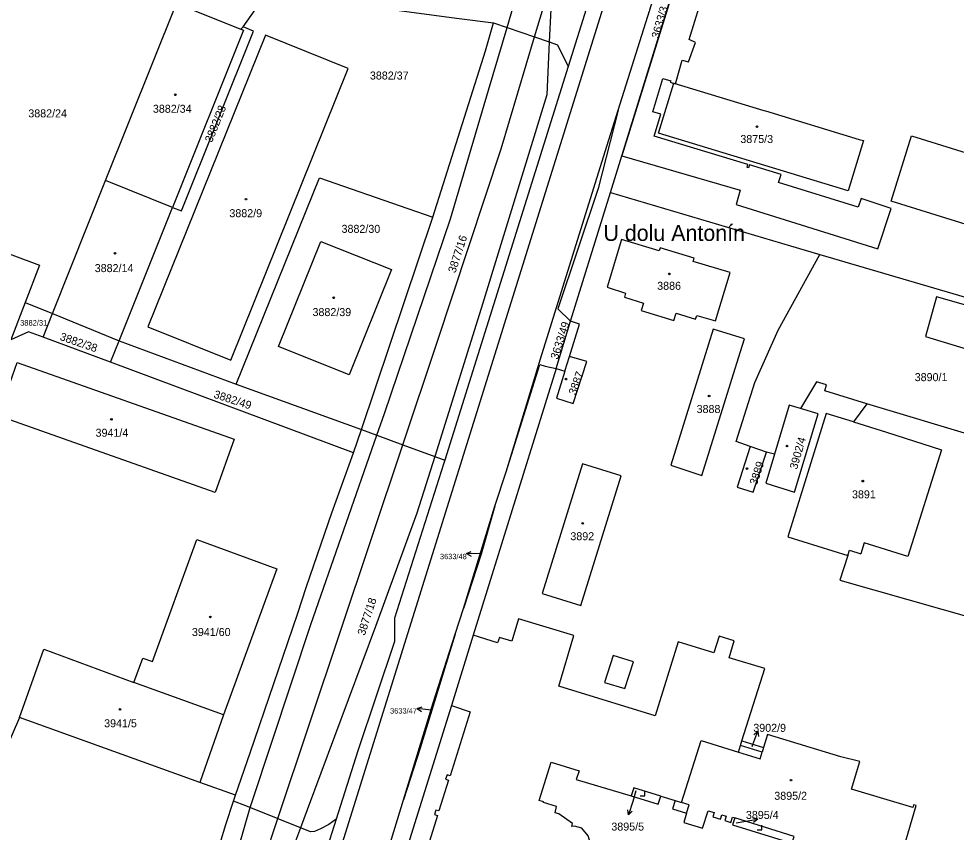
# Model space of a CAD drawing. Extents: x -869103 to -863415, y -1015889 to -1012477.
# Drawn here: x -867678.3 to -867479.1, y -1015226.4 to -1015053.5 of the extents above; entities that cross this region are included whole.
import ezdxf

# ---------------------------------------------------------------- set-up
doc = ezdxf.new("R2010")
doc.units = 0
for name, color, linetype in [('Hranice parcel', 7, 'Continuous'), ('Parcelní čísla', 7, 'Continuous'), ('Pop  PČ popisy', 7, 'Continuous'), ('Poz předměty', 7, 'Continuous'), ('Vnitřní kresba', 7, 'Continuous'), ('Věcná břemena k části', 7, 'Continuous'), ('Značky budov', 7, 'Continuous'), ('Značky kultur', 7, 'Continuous')]:
    doc.layers.add(name, color=color, linetype=linetype)

msp = doc.modelspace()

# ---------------------------------------------------------------- linework, layer by layer
at = {"layer": 'Hranice parcel'}
for p, q in [((-867552.6, -1015090.37), (-867517.54, -1014977.36)), ((-867556.36, -1015046.91), (-867561.59, -1015063.63)), ((-867630.62, -1015055.19), (-867626.36, -1015049.08)), ((-867631.07, -1015055.69), (-867630.62, -1015055.19)), ((-867563.86, -1015058.99), (-867561.59, -1015063.63)), ((-867561.59, -1015063.63), (-867587.78, -1015147.29)), ((-867671.12, -1015116.16), (-867659.83, -1015087.85)), ((-867645.59, -1015093.58), (-867659.83, -1015087.85)), ((-867561.03, -1015117.76), (-867552.6, -1015090.37)), ((-867552.6, -1015090.37), (-867514.35, -1015101.77)), ((-867656.94, -1015121.92), (-867645.59, -1015093.58)), ((-867605.5, -1015140.81), (-867590.29, -1015095.67)), ((-867514.35, -1015101.77), (-867508.13, -1015103.59)), ((-867516.96, -1015119.67), (-867508.13, -1015103.59)), ((-867508.13, -1015103.59), (-867449.91, -1015120.67)), ((-867676.93, -1015113.8), (-867679.95, -1015121.71)), ((-867676.93, -1015113.8), (-867671.12, -1015116.16)), ((-867563.76, -1015115.14), (-867561.03, -1015117.76)), ((-867673.06, -1015121.17), (-867671.12, -1015116.16)), ((-867671.12, -1015116.16), (-867656.94, -1015121.92)), ((-867564.11, -1015127.79), (-867561.03, -1015117.76)), ((-867658.78, -1015126.5), (-867673.06, -1015121.17)), ((-867521.87, -1015130.79), (-867516.96, -1015119.67)), ((-867658.78, -1015126.5), (-867656.94, -1015121.92)), ((-867656.94, -1015121.92), (-867632.07, -1015131.16)), ((-867607.17, -1015145.77), (-867658.78, -1015126.5)), ((-867632.07, -1015131.16), (-867605.5, -1015140.81)), ((-867508.83, -1015130.68), (-867512.21, -1015136.35)), ((-867464.22, -1015145.54), (-867498.09, -1015135.3)), ((-867607.17, -1015145.77), (-867605.5, -1015140.81)), ((-867519.44, -1015145.61), (-867522.9, -1015144.44)), ((-867517.73, -1015146.01), (-867519.44, -1015145.61)), ((-867577.12, -1015157.11), (-867574.7, -1015149.78)), ((-867583.79, -1015178.82), (-867577.12, -1015157.11)), ((-867585.57, -1015184.33), (-867583.79, -1015178.82)), ((-867581.71, -1015184.54), (-867586.33, -1015199.46)), ((-867524.64, -1015206.98), (-867519.81, -1015191.62)), ((-867634.75, -1015201.43), (-867653.8, -1015194.58)), ((-867639.82, -1015215.81), (-867678.14, -1015202.02)), ((-867634.75, -1015201.43), (-867639.82, -1015215.81)), ((-867524.95, -1015207.95), (-867524.64, -1015206.98)), ((-867524.64, -1015206.98), (-867520.05, -1015208.38)), ((-867519.21, -1015205.64), (-867520.05, -1015208.38)), ((-867632.21, -1015218.53), (-867639.82, -1015215.81)), ((-867632.64, -1015219.8), (-867632.21, -1015218.53)), ((-867536.41, -1015222.36), (-867535.87, -1015220.6)), ((-867610.85, -1015223.67), (-867616.12, -1015240.21))]:
    msp.add_line(p, q, dxfattribs=at)
for points in [[(-867550.91, -1015072.87), (-867544.23, -1015051.57), (-867533.49, -1015017.17), (-867525.83, -1014992.65), (-867519.93, -1014973.8)], [(-867659.83, -1015087.85), (-867644.78, -1015050.2), (-867631.07, -1015055.69)], [(-867610.76, -1015049.94), (-867584.72, -1015053.4), (-867577.41, -1015054.33)], [(-867645.59, -1015093.58), (-867643.73, -1015094.32), (-867628.41, -1015056.07), (-867630.62, -1015055.19)], [(-867590.29, -1015095.67), (-867579.14, -1015060.27), (-867578.57, -1015058.31), (-867577.41, -1015054.33)], [(-867577.41, -1015054.33), (-867574.53, -1015055.32), (-867568.7, -1015057.33), (-867565.58, -1015058.4), (-867563.86, -1015058.99)], [(-867633.24, -1015126.03), (-867608.31, -1015064.01), (-867625.88, -1015056.94), (-867650.84, -1015118.96), (-867633.24, -1015126.03)], [(-867631.07, -1015055.69), (-867630.51, -1015055.91), (-867645.59, -1015093.58)], [(-867539.12, -1015067.17), (-867519.99, -1015072.97), (-867519.65, -1015073.07), (-867499.73, -1015079.11), (-867498.84, -1015079.37), (-867502.07, -1015090.02), (-867542.35, -1015077.81), (-867539.12, -1015067.17)], [(-867574.7, -1015149.78), (-867567.47, -1015125.78), (-867553.68, -1015081.7), (-867550.91, -1015072.87)], [(-867550.91, -1015072.87), (-867555.2, -1015089.55), (-867563.76, -1015115.14)], [(-867492.97, -1015092.25), (-867488.6, -1015078.34), (-867453.75, -1015089.22), (-867458.13, -1015103.12), (-867492.97, -1015092.25)], [(-867729.33, -1015085.14), (-867673.9, -1015105.87), (-867676.93, -1015113.8)], [(-867632.07, -1015131.16), (-867614.42, -1015087.26), (-867595.63, -1015093.81), (-867590.29, -1015095.67)], [(-867623.09, -1015123.16), (-867614.09, -1015100.81), (-867599.12, -1015106.8), (-867608.12, -1015129.16), (-867623.09, -1015123.16)], [(-867553.29, -1015110.54), (-867549.35, -1015111.8), (-867549.61, -1015112.64), (-867545.55, -1015113.9), (-867546.04, -1015115.47), (-867539.09, -1015117.63), (-867538.61, -1015116.07), (-867534.48, -1015117.35), (-867534.22, -1015116.52), (-867530.25, -1015117.72), (-867527.11, -1015107.44), (-867534.97, -1015105.04), (-867534.76, -1015104.36), (-867542.03, -1015102.15), (-867542.24, -1015102.83), (-867550.24, -1015100.41), (-867553.29, -1015110.54)], [(-867458.25, -1015129.32), (-867455.73, -1015120.47), (-867483.28, -1015112.62), (-867485.66, -1015121.04), (-867472.82, -1015124.92), (-867472.92, -1015125.25), (-867467.96, -1015126.75), (-867467.86, -1015126.42), (-867458.25, -1015129.32)], [(-867564.11, -1015127.79), (-867562.25, -1015128.38), (-867564.06, -1015134.12), (-867560.47, -1015135.28), (-867557.56, -1015126.34), (-867561.28, -1015125.29), (-867559.14, -1015118.41), (-867561.03, -1015117.76)], [(-867673.06, -1015121.17), (-867676.21, -1015120.01), (-867679.95, -1015121.71)], [(-867525.37, -1015125.55), (-867524.12, -1015121.51), (-867530.78, -1015119.46), (-867539.74, -1015148.38)], [(-867636.54, -1015154.17), (-867682.66, -1015137.9), (-867678.65, -1015126.53), (-867632.51, -1015142.84), (-867636.54, -1015154.17)], [(-867574.7, -1015149.78), (-867567.55, -1015126.96), (-867566.48, -1015127.36), (-867564.11, -1015127.79)], [(-867539.74, -1015148.38), (-867533.14, -1015150.57), (-867525.37, -1015125.55)], [(-867564.11, -1015127.79), (-867573.47, -1015157.85), (-867581.71, -1015184.54)], [(-867522.9, -1015144.44), (-867525.88, -1015143.32), (-867521.87, -1015130.79)], [(-867498.09, -1015135.3), (-867507.05, -1015132.54), (-867506.66, -1015131.28), (-867508.83, -1015130.68)], [(-867498.09, -1015135.3), (-867500.94, -1015139.19), (-867506.76, -1015137.39)], [(-867517.73, -1015146.01), (-867519.6, -1015152.23), (-867513.48, -1015154.09), (-867508.48, -1015137.47), (-867512.21, -1015136.35)], [(-867512.21, -1015136.35), (-867514.6, -1015135.63), (-867517.73, -1015146.01)], [(-867506.76, -1015137.39), (-867514.88, -1015163.63), (-867502.14, -1015167.57), (-867503.87, -1015172.8), (-867474.92, -1015181.07), (-867467.88, -1015183.19)], [(-867605.5, -1015140.81), (-867602.18, -1015142.02), (-867596.66, -1015144.04), (-867589.92, -1015146.51), (-867587.78, -1015147.29)], [(-867522.9, -1015144.44), (-867525.68, -1015153.08), (-867522.27, -1015154.12), (-867519.44, -1015145.61)], [(-867632.21, -1015218.53), (-867629.15, -1015209.53), (-867619.08, -1015180.05), (-867617.18, -1015174.2), (-867611.74, -1015158.53), (-867607.17, -1015145.77)], [(-867587.78, -1015147.29), (-867588.06, -1015148.19), (-867598.44, -1015180.94), (-867598.42, -1015185.84), (-867606.22, -1015209.14), (-867610.85, -1015223.67)], [(-867550.3, -1015150.67), (-867558.54, -1015148.11), (-867567.1, -1015175.66), (-867558.87, -1015178.2), (-867550.3, -1015150.67)], [(-867577.12, -1015157.11), (-867580.03, -1015167.3), (-867583.79, -1015178.82)], [(-867653.8, -1015194.58), (-867651.9, -1015189.41), (-867649.85, -1015190.13), (-867640.44, -1015164.17), (-867623.47, -1015170.41), (-867634.75, -1015201.43)], [(-867519.81, -1015191.62), (-867527.34, -1015189.31), (-867526.28, -1015185.71), (-867529.49, -1015184.7), (-867530.6, -1015188.3), (-867538.22, -1015185.97), (-867543.07, -1015201.7), (-867563.56, -1015195.38), (-867560.39, -1015184.6), (-867572.11, -1015181.04), (-867573.54, -1015185.8), (-867576.17, -1015184.99), (-867576.6, -1015186.12), (-867581.71, -1015184.54)], [(-867585.57, -1015184.33), (-867592.98, -1015208.53), (-867596.51, -1015219.5)], [(-867596.51, -1015219.5), (-867590.26, -1015198.88), (-867585.57, -1015184.33)], [(-867678.14, -1015202.02), (-867672.94, -1015187.5), (-867653.8, -1015194.58)], [(-867586.33, -1015199.46), (-867606.7, -1015264.56), (-867607.72, -1015267.84), (-867607.93, -1015268.54), (-867617.65, -1015300.58), (-867618.24, -1015302.47), (-867619.51, -1015306.55), (-867624.21, -1015321.7)], [(-867586.33, -1015199.46), (-867582.4, -1015200.79), (-867586.66, -1015214.4), (-867587.3, -1015214.2), (-867587.6, -1015215.15), (-867586.96, -1015215.35), (-867589.01, -1015221.9), (-867589.65, -1015221.7), (-867589.95, -1015222.66), (-867589.31, -1015222.86), (-867591.37, -1015229.43)], [(-867678.14, -1015202.02), (-867687.98, -1015224.73), (-867695.77, -1015228.25), (-867706.19, -1015224.9), (-867715.01, -1015248.06)], [(-867535.87, -1015220.6), (-867537.45, -1015220.11), (-867533.3, -1015206.91), (-867525.4, -1015209.39), (-867524.95, -1015207.95)], [(-867514.02, -1015228.73), (-867515.84, -1015234.6), (-867507.37, -1015237.23), (-867505.1, -1015229.93), (-867491.53, -1015234.09), (-867487.64, -1015220.75), (-867488.17, -1015220.59), (-867488.34, -1015221.17), (-867501.4, -1015217.29), (-867499.57, -1015211.39), (-867503.6, -1015210.42), (-867519.21, -1015205.64)], [(-867520.05, -1015208.38), (-867520.35, -1015209.36), (-867524.95, -1015207.95)], [(-867560.66, -1015224.58), (-867563.57, -1015222.49), (-867564.32, -1015222.3), (-867564.05, -1015220.95), (-867566.83, -1015220.09), (-867566.79, -1015219.98), (-867567.71, -1015219.7), (-867565.15, -1015211.49), (-867559.24, -1015213.33), (-867559.84, -1015215.23), (-867548.16, -1015218.67)], [(-867541.9, -1015218.73), (-867547.63, -1015216.95), (-867548.16, -1015218.67)], [(-867548.16, -1015218.67), (-867542.44, -1015220.44), (-867541.9, -1015218.73)], [(-867541.9, -1015218.73), (-867538.84, -1015219.68), (-867539.38, -1015221.44), (-867536.41, -1015222.36)], [(-867637.29, -1015352.26), (-867629.1, -1015325.31), (-867627.6, -1015320.62), (-867622.92, -1015305.57), (-867621.47, -1015300.76), (-867616.41, -1015284.08), (-867611.21, -1015267.53), (-867610.01, -1015263.67), (-867603.2, -1015241.34), (-867596.51, -1015219.5)], [(-867635.46, -1015228.74), (-867634.3, -1015224.76), (-867632.64, -1015219.8)], [(-867610.85, -1015223.67), (-867612.37, -1015224.75), (-867614.15, -1015225.7), (-867615.44, -1015226.24), (-867616.31, -1015226.3), (-867630.02, -1015220.8), (-867632.64, -1015219.8)], [(-867536.41, -1015222.36), (-867537.02, -1015224.32), (-867533, -1015225.57)], [(-867533, -1015225.57), (-867531.84, -1015221.84), (-867530.53, -1015222.24), (-867530.81, -1015223.13), (-867529.21, -1015223.63), (-867528.94, -1015222.74), (-867527.99, -1015223.03), (-867528.26, -1015223.92), (-867526.97, -1015224.32), (-867526.64, -1015223.24), (-867526.17, -1015223.39)], [(-867560.24, -1015225.15), (-867560.77, -1015225.22), (-867560.66, -1015224.58)], [(-867526.17, -1015223.39), (-867526.62, -1015224.82), (-867514.02, -1015228.73)], [(-867514.02, -1015228.73), (-867513.57, -1015227.3), (-867526.17, -1015223.39)], [(-867564, -1015229.05), (-867563.63, -1015230.09), (-867563.14, -1015230.86), (-867562, -1015231.75), (-867560.94, -1015232.07), (-867560.08, -1015232.13), (-867559.53, -1015232.33), (-867557.15, -1015230.43), (-867557.31, -1015230.17), (-867557.03, -1015229.16), (-867557.01, -1015228.12), (-867557.31, -1015227.15), (-867558.69, -1015225.56), (-867560.24, -1015225.15)]]:
    msp.add_lwpolyline(points, dxfattribs=at)
at = {"layer": 'Pop  PČ popisy'}
for p, q in [((-867583.18, -1015167.19), (-867582.17, -1015166.7)), ((-867580.18, -1015167.24), (-867583.18, -1015167.19)), ((-867583.18, -1015167.19), (-867582.19, -1015167.71)), ((-867580.18, -1015167.24), (-867580.14, -1015167.24)), ((-867593.67, -1015200.11), (-867592.61, -1015199.74)), ((-867590.69, -1015200.48), (-867593.67, -1015200.11)), ((-867593.67, -1015200.11), (-867592.74, -1015200.73)), ((-867522.31, -1015207.76), (-867521.28, -1015204.94)), ((-867521.28, -1015204.94), (-867522.1, -1015205.71)), ((-867521.28, -1015204.94), (-867521.16, -1015206.05)), ((-867522.48, -1015208.21), (-867522.31, -1015207.76)), ((-867547.16, -1015217.6), (-867547.84, -1015219.87)), ((-867547.84, -1015219.87), (-867548.72, -1015222.74)), ((-867548.72, -1015222.74), (-867548.9, -1015221.64)), ((-867548.72, -1015222.74), (-867547.95, -1015221.93)), ((-867525.86, -1015224.45), (-867524.22, -1015224.17)), ((-867524.22, -1015224.17), (-867521.27, -1015223.65)), ((-867521.27, -1015223.65), (-867522.34, -1015223.33)), ((-867521.27, -1015223.65), (-867522.16, -1015224.32))]:
    msp.add_line(p, q, dxfattribs=at)
at = {"layer": 'Poz předměty'}
for p, q in [((-867568.7, -1015057.33), (-867566.82, -1015051.01)), ((-867565.27, -1015051.4), (-867565.58, -1015058.4)), ((-867575.77, -1015081.1), (-867568.7, -1015057.33)), ((-867565.58, -1015058.4), (-867566.09, -1015069.67)), ((-867586.55, -1015095.99), (-867578.51, -1015068.65)), ((-867566.09, -1015069.67), (-867580.07, -1015115.07)), ((-867589.44, -1015122.43), (-867575.77, -1015081.1)), ((-867600.56, -1015137.36), (-867586.55, -1015095.99)), ((-867580.07, -1015115.07), (-867589.92, -1015146.51)), ((-867596.66, -1015144.04), (-867589.44, -1015122.43)), ((-867602.18, -1015142.02), (-867600.56, -1015137.36)), ((-867616.21, -1015182.27), (-867602.18, -1015142.02)), ((-867589.92, -1015146.51), (-867593.71, -1015158.6)), ((-867593.71, -1015158.6), (-867602.51, -1015182.68)), ((-867628.72, -1015219.89), (-867616.21, -1015182.27)), ((-867602.51, -1015182.68), (-867617.01, -1015221.68))]:
    msp.add_line(p, q, dxfattribs=at)
for points in [[(-867578.51, -1015068.65), (-867574.53, -1015055.32), (-867572.79, -1015049.49), (-867567.29, -1015031.08), (-867554.79, -1014989.26)], [(-867630.48, -1015245.3), (-867626.13, -1015232.27), (-867623.21, -1015223.53), (-867596.66, -1015144.04)], [(-867651.7, -1015298.11), (-867631.69, -1015230.01), (-867629.1, -1015221.17), (-867628.72, -1015219.89)], [(-867617.01, -1015221.68), (-867618.43, -1015225.45), (-867620.15, -1015230.02)]]:
    msp.add_lwpolyline(points, dxfattribs=at)
at = {"layer": 'Vnitřní kresba'}
for p, q in [((-867518.73, -1014937.43), (-867617.38, -1015253.65)), ((-867562.25, -1015128.38), (-867561.28, -1015125.29)), ((-867500.94, -1015139.19), (-867493.95, -1015141.35)), ((-867493.95, -1015141.35), (-867482.22, -1015145.12)), ((-867482.22, -1015145.12), (-867489.39, -1015167.76)), ((-867498.66, -1015164.91), (-867499.38, -1015167.21)), ((-867489.39, -1015167.76), (-867498.66, -1015164.91)), ((-867502.14, -1015167.57), (-867501.76, -1015166.47)), ((-867501.76, -1015166.47), (-867499.38, -1015167.21)), ((-867552.03, -1015188.83), (-867553.81, -1015194.57)), ((-867547.69, -1015190.17), (-867552.03, -1015188.83)), ((-867549.54, -1015195.89), (-867547.69, -1015190.17)), ((-867553.81, -1015194.57), (-867549.54, -1015195.89)), ((-867525.4, -1015209.39), (-867520.79, -1015210.81)), ((-867520.79, -1015210.81), (-867520.35, -1015209.36)), ((-867538.84, -1015219.68), (-867537.45, -1015220.11))]:
    msp.add_line(p, q, dxfattribs=at)
at = {"layer": 'Věcná břemena k části'}
msp.add_lwpolyline([(-867533.68, -1015029.37), (-867550.19, -1015082.61), (-867525.01, -1015089.94), (-867525.86, -1015092.97), (-867495.74, -1015102.36), (-867492.92, -1015093.81), (-867499.32, -1015091.7), (-867499.94, -1015093.55), (-867516.88, -1015088.31), (-867516.34, -1015086.6), (-867523.07, -1015084.55), (-867523.25, -1015085.15), (-867523.54, -1015085.06), (-867523.36, -1015084.47), (-867543.28, -1015078.41), (-867541.88, -1015073.73), (-867543.55, -1015073.23), (-867541.48, -1015066.15), (-867539.77, -1015066.66), (-867539.86, -1015066.95), (-867538.79, -1015067.27), (-867537.31, -1015062.29), (-867536.01, -1015062.64), (-867534.53, -1015058.48), (-867535.84, -1015057.89), (-867532.52, -1015047.06)], dxfattribs=at)
at = {"layer": 'Značky budov'}
for centre in [(-867645.02, -1015069.63), (-867521.43, -1015076.42), (-867630, -1015091.82), (-867657.83, -1015103.31), (-867540.07, -1015107.7), (-867611.37, -1015112.79), (-867562.02, -1015130.08), (-867531.61, -1015133.67), (-867658.58, -1015138.64), (-867515.07, -1015144.31), (-867523.56, -1015149.1), (-867498.96, -1015151.77), (-867558.47, -1015160.75), (-867637.57, -1015180.65), (-867656.76, -1015200.32), (-867514.23, -1015215.35)]:
    msp.add_circle(centre, 0.175, dxfattribs=at)
at = {"layer": 'Značky kultur'}
for p, q in [((-867546.27, -1015218.7), (-867545.27, -1015218.7)), ((-867545.27, -1015218.7), (-867545.27, -1015217.7)), ((-867520.4, -1015225.93), (-867520.4, -1015224.93)), ((-867521.4, -1015225.93), (-867520.4, -1015225.93))]:
    msp.add_line(p, q, dxfattribs=at)

# ---------------------------------------------------------------- texts
at = {"layer": 'Parcelní čísla'}
for s, rotation, p in [('3633/3', 74, (-867542.28, -1015057.78)), ('3882/28', 68, (-867637.25, -1015079.91)), ('3877/16', 72, (-867585.52, -1015107.64)), ('3633/49', 72, (-867563.76, -1015126.02)), ('3882/38', 341, (-867669.69, -1015121.72)), ('3887', 70, (-867559.96, -1015133.59)), ('3882/49', 342, (-867636.99, -1015134)), ('3902/4', 74, (-867512.94, -1015149.39)), ('3889', 72, (-867521.46, -1015152.72)), ('3877/18', 72, (-867604.78, -1015184.72))]:
    msp.add_text(s, height=1.7, rotation=rotation, dxfattribs=at).set_placement(p)
for s, height, p in [('3882/37', 1.7, (-867603.68, -1015066.38)), ('3882/24', 1.7, (-867676.25, -1015074.43)), ('3882/34', 1.7, (-867649.78, -1015073.45)), ('3875/3', 1.7, (-867524.98, -1015079.88)), ('3882/9', 1.7, (-867633.53, -1015095.65)), ('3882/30', 1.7, (-867609.7, -1015098.98)), ('3882/14', 1.7, (-867662.14, -1015107.33)), ('3886', 1.7, (-867542.65, -1015111.09)), ('3882/39', 1.7, (-867615.87, -1015116.68)), ('3882/31', 1.19, (-867677.98, -1015118.71)), ('3890/1', 1.7, (-867487.94, -1015130.51)), ('3888', 1.7, (-867534.27, -1015137.28)), ('3941/4', 1.7, (-867661.96, -1015142.33)), ('3891', 1.7, (-867501.26, -1015155.43)), ('3892', 1.7, (-867561.09, -1015164.33)), ('3633/48', 1.139, (-867588.79, -1015168.36)), ('3941/60', 1.7, (-867641.49, -1015184.7)), ('3633/47', 1.139, (-867599.39, -1015201.19)), ('3941/5', 1.7, (-867660.14, -1015204.1)), ('3902/9', 1.7, (-867522.23, -1015205.07)), ('3895/2', 1.7, (-867517.77, -1015219.52)), ('3895/4', 1.7, (-867523.8, -1015223.59)), ('3895/5', 1.7, (-867552.39, -1015226.07))]:
    msp.add_text(s, height=height, dxfattribs=at).set_placement(p)
at = {"layer": 'Pop  PČ popisy'}
msp.add_text('U dolu Antonín', height=3.4, dxfattribs=at).set_placement((-867554.07, -1015100.7))

doc.saveas('drawing.dxf')
